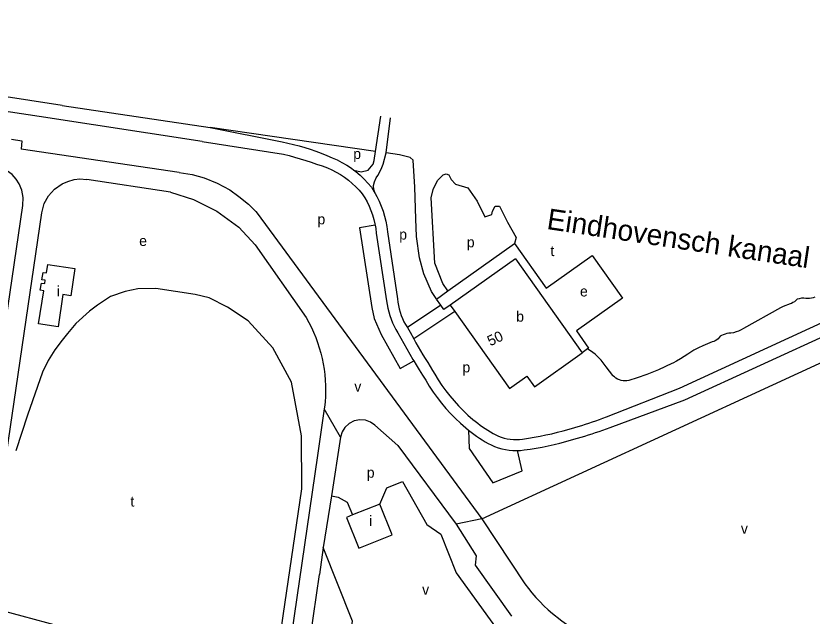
# Model space of a CAD drawing. Extents: x 162804 to 165059, y 381530 to 382901.
# Drawn here: x 164482.2 to 164788, y 382451 to 382681.5 of the extents above; entities that cross this region are included whole.
import ezdxf

# ---------------------------------------------------------------- set-up
doc = ezdxf.new("R2010")
doc.units = 0
for name, color, linetype in [('BLT_Basislijn', 7, 'Continuous'), ('BLT_Bebouwing', 7, 'Continuous'), ('BLT_Centroide', 7, 'Continuous'), ('BLT_Huisnummer', 7, 'Continuous'), ('BLT_Vlakafsluiter', 7, 'Continuous'), ('BLT_Waternaam_spoorwegen', 7, 'Continuous')]:
    doc.layers.add(name, color=color, linetype=linetype)

msp = doc.modelspace()

# ---------------------------------------------------------------- linework, layer by layer
at = {"layer": 'BLT_Basislijn'}
for p, q in [((164500, 382647.13), (164445.23, 382655.47)), ((164500, 382647.13), (164556.85, 382638.68)), ((164480.53, 382634.15), (164484.47, 382633.52)), ((164484.47, 382633.52), (164484.23, 382630.28)), ((164544.84, 382621.39), (164484.23, 382630.28)), ((164541.52, 382613.79), (164509.41, 382618.7)), ((164574.84, 382605.8), (164661.2, 382488.32)), ((164624.88, 382598.64), (164628.77, 382572.78)), ((164620.63, 382598.08), (164624.55, 382572.12)), ((164574.13, 382593.54), (164593.72, 382565.62)), ((164648.15, 382575.86), (164673.73, 382594.04)), ((164643.76, 382572.74), (164648.15, 382575.86)), ((164645.37, 382570.41), (164643.76, 382572.74)), ((164645.37, 382570.41), (164632.55, 382561.83)), ((164775.86, 382569.42), (164761.66, 382561.39)), ((164650.73, 382567.98), (164635, 382557.46)), ((164633.59, 382560.04), (164635, 382557.46)), ((164701.8, 382553.65), (164699.71, 382552.16)), ((164600.64, 382530.59), (164598.06, 382512.66)), ((164598.06, 382512.66), (164596.04, 382498.58)), ((164603.43, 382497.16), (164600.19, 382477.26)), ((164661.2, 382488.32), (164677.68, 382463.41)), ((164600.19, 382477.26), (164598.76, 382466.93))]:
    msp.add_line(p, q, dxfattribs=at)
for points in [[(164491.16, 382642.9), (164235.25, 382681.52)], [(164553.73, 382633.33), (164491.16, 382642.9)], [(164620.3, 382629.48), (164622.39, 382643.02)], [(164624.39, 382628.88), (164626.12, 382642.42)], [(164556.85, 382638.68), (164584.45, 382633.15), (164586.64, 382632.69), (164588.81, 382632.17), (164590.98, 382631.6), (164593.13, 382630.98), (164595.26, 382630.3), (164597.38, 382629.57), (164599.48, 382628.78), (164601.56, 382627.95), (164603.61, 382627.06)], [(164620.3, 382629.48), (164556.85, 382638.68)], [(164553.73, 382633.33), (164584.99, 382628.41), (164587.13, 382627.85), (164589.26, 382627.26), (164591.39, 382626.64), (164593.5, 382625.99), (164595.61, 382625.31), (164597.7, 382624.6), (164599.79, 382623.87), (164601.86, 382623.1)], [(164612, 382622.29), (164614.81, 382621.59), (164617.53, 382622.26), (164619.36, 382624.6), (164619.86, 382625.93), (164620.3, 382629.48)], [(164603.61, 382627.06), (164605.54, 382626.22), (164607.44, 382625.26), (164609.28, 382624.19), (164611.06, 382623), (164612, 382622.29)], [(164620.23, 382613.24), (164619.71, 382614.83), (164619.59, 382616.43), (164619.91, 382617.77), (164620.53, 382619.27), (164621.17, 382620.26), (164622.48, 382622.6), (164623.21, 382624.54), (164624.39, 382628.88)], [(164643.76, 382572.74), (164643.62, 382572.96), (164641.84, 382575.7), (164638.88, 382582.41), (164637.27, 382588.62), (164636.12, 382596.73), (164635.78, 382603.55), (164635.36, 382615.73), (164634.84, 382626.11), (164633.6, 382627.18), (164629.53, 382628.14), (164624.39, 382628.88)], [(164601.86, 382623.1), (164603.57, 382622.37), (164605.24, 382621.52), (164606.87, 382620.58), (164608.44, 382619.55), (164609.95, 382618.42), (164611.39, 382617.2), (164612.76, 382615.91), (164614.04, 382614.54), (164615.23, 382613.12)], [(164461.95, 382452.73), (164484.8, 382608.74), (164484.99, 382611.71), (164484.52, 382614.56), (164483.42, 382617), (164482.27, 382618.79), (164480.7, 382620.6), (164478.94, 382621.91)], [(164544.84, 382621.39), (164549.93, 382620.55), (164554.55, 382619.26), (164559.51, 382617.22), (164564.3, 382614.67), (164567.79, 382612.21), (164571.57, 382609.22), (164572.98, 382607.82), (164574.33, 382606.37), (164574.84, 382605.8)], [(164612, 382622.29), (164612.77, 382621.72), (164614.4, 382620.33), (164615.94, 382618.86), (164617.38, 382617.31), (164618.73, 382615.68)], [(164648.15, 382575.86), (164646.15, 382578.67), (164643.11, 382586.53), (164641.73, 382611.69), (164642.47, 382614.87), (164644.17, 382618.24), (164646.28, 382620.47), (164647.48, 382620.82), (164648.53, 382620.41), (164649.34, 382618.73), (164651, 382616.95), (164655.73, 382615.42), (164659.31, 382610.37), (164662.25, 382604.36), (164665.04, 382605.23), (164665.22, 382606.53), (164666.28, 382608.46), (164667.98, 382608.42), (164670.98, 382602.32), (164674.29, 382596.35), (164673.73, 382594.04)], [(164469.38, 382451.07), (164492.17, 382605.91), (164493.07, 382609.42), (164494.77, 382612.41), (164496.95, 382614.93), (164500, 382617.05), (164502.18, 382617.97), (164504.57, 382618.64)], [(164504.57, 382618.64), (164506.7, 382618.89), (164509.41, 382618.7)], [(164618.73, 382615.68), (164619.82, 382613.98), (164620.23, 382613.24)], [(164541.52, 382613.79), (164550.4, 382611.05), (164559.32, 382606.5), (164567.85, 382600.33), (164574.13, 382593.54)], [(164615.23, 382613.12), (164616.2, 382611.62), (164617.08, 382610.06), (164617.88, 382608.45), (164618.58, 382606.79), (164619.19, 382605.09), (164619.7, 382603.36), (164620.11, 382601.61), (164620.2, 382601.13)], [(164620.23, 382613.24), (164620.81, 382612.21), (164621.71, 382610.38), (164622.51, 382608.5), (164623.2, 382606.58), (164623.79, 382604.62), (164624.26, 382602.64), (164624.63, 382600.64), (164624.88, 382598.64)], [(164620.2, 382601.13), (164614.18, 382600.15), (164618.92, 382569.55), (164619.86, 382565.33), (164622.54, 382559.2), (164629.74, 382546.1), (164634.99, 382549.06)], [(164620.2, 382601.13), (164620.42, 382599.85), (164620.63, 382598.08)], [(164673.73, 382594.04), (164685.89, 382576.88), (164703.52, 382589.48), (164715.14, 382573.15), (164697.46, 382560.56), (164702.19, 382553.93), (164701.8, 382553.65)], [(164737.02, 382538.54), (164795.25, 382565.28), (164803.25, 382568.88), (164811.7, 382571.76), (164820.42, 382573.72), (164829.25, 382574.97), (164838.08, 382575.16), (164846.83, 382574.88), (164889.99, 382571.48), (164895.62, 382571.13), (164901.22, 382571.16), (164906.62, 382571.64), (164912.23, 382572.85), (164923.39, 382575.51), (164929.24, 382576.68), (164935.39, 382577.46), (164941.16, 382577.87), (164946.95, 382577.92), (164947.01, 382577.91), (164947.16, 382580.12)], [(164584.85, 382451.07), (164591.96, 382499.86), (164591.92, 382520.21), (164587.99, 382540.83), (164580.9, 382554.05), (164571.45, 382564.35), (164563.4, 382569.67), (164556.36, 382573.23), (164550.99, 382574.52), (164543.48, 382575.64), (164535.97, 382576.76), (164529.06, 382576.67), (164524.18, 382575.65), (164518.57, 382573.72), (164513.56, 382570.39), (164510.51, 382568.16), (164505.22, 382563.39), (164501.99, 382559.57), (164500, 382557.01), (164497.13, 382553.31), (164494.64, 382549.13), (164492.46, 382544.61), (164486.66, 382528.14), (164482.16, 382514.5)], [(164624.55, 382572.12), (164624.75, 382570.68), (164625.02, 382569.24), (164625.37, 382567.81), (164625.79, 382566.4), (164626.29, 382565.01), (164626.85, 382563.65), (164627.48, 382562.33), (164628.17, 382561.03), (164628.92, 382559.79)], [(164628.77, 382572.78), (164628.91, 382571.5), (164629.12, 382570.22), (164629.4, 382568.95), (164629.76, 382567.69), (164630.19, 382566.45), (164630.68, 382565.24), (164631.24, 382564.07), (164631.87, 382562.93), (164632.55, 382561.83)], [(164739.11, 382534), (164797.31, 382560.73), (164805.09, 382564.22), (164813.06, 382566.95), (164821.31, 382568.8), (164829.66, 382569.98), (164838.05, 382570.16), (164846.55, 382569.88), (164889.63, 382566.5), (164895.48, 382566.13), (164901.46, 382566.16), (164907.37, 382566.69), (164913.33, 382567.97), (164924.46, 382570.63), (164930.04, 382571.74), (164935.88, 382572.49), (164941.35, 382572.87), (164946.79, 382572.92), (164955.42, 382572.31), (164997.97, 382565.57), (165023.53, 382561.89), (165040.72, 382559.55), (165054.38, 382557.49)], [(164782.25, 382572.67), (164781.77, 382572.18), (164781.24, 382571.75), (164780.66, 382571.38), (164780.05, 382571.08), (164779.65, 382570.93)], [(164784.85, 382573.1), (164783.97, 382573.04), (164783.1, 382572.89), (164782.25, 382572.67)], [(164789.08, 382573.54), (164788.43, 382573.27), (164787.75, 382573.07), (164787.05, 382572.95), (164786.34, 382572.92), (164785.64, 382572.96), (164784.85, 382573.1)], [(164648.98, 382570.43), (164646.5, 382568.76), (164645.37, 382570.41)], [(164779.65, 382570.93), (164776.92, 382569.86), (164775.86, 382569.42)], [(164593.72, 382565.62), (164594.73, 382563.77), (164595.68, 382561.89), (164596.55, 382559.98), (164597.36, 382558.03), (164598.08, 382556.06), (164598.73, 382554.05), (164599.31, 382552.03), (164599.8, 382549.98), (164600.22, 382547.92), (164600.56, 382545.84), (164600.82, 382543.76), (164601, 382541.66), (164601.11, 382539.55), (164601.13, 382537.45), (164601.07, 382535.35), (164600.93, 382533.25), (164600.71, 382531.15), (164600.64, 382530.59)], [(164628.92, 382559.79), (164630.04, 382557.72), (164631.18, 382555.67), (164632.33, 382553.63), (164633.5, 382551.59), (164634.69, 382549.57), (164634.99, 382549.06)], [(164632.55, 382561.83), (164633.59, 382560.04)], [(164756.84, 382559.65), (164756.07, 382559.63), (164755.32, 382559.52), (164754.58, 382559.33), (164753.86, 382559.07), (164753.17, 382558.74), (164752.72, 382558.46)], [(164761.66, 382561.39), (164760.74, 382560.89), (164759.79, 382560.47), (164758.81, 382560.12), (164757.81, 382559.84), (164756.84, 382559.65)], [(164635, 382557.46), (164635.86, 382555.94), (164636.74, 382554.42), (164637.63, 382552.9), (164638.53, 382551.38), (164639.43, 382549.87), (164640.35, 382548.36), (164641.27, 382546.86), (164642.2, 382545.36), (164643.14, 382543.87)], [(164661.2, 382488.32), (164810.18, 382556.93), (164866.26, 382547.28)], [(164749.58, 382556.29), (164747.79, 382555.6), (164746.04, 382554.83), (164744.32, 382553.99), (164742.64, 382553.08), (164740.99, 382552.1), (164740.26, 382551.63)], [(164752.72, 382558.46), (164752.32, 382557.95), (164751.87, 382557.49), (164751.36, 382557.09), (164750.81, 382556.75), (164750.22, 382556.49), (164749.58, 382556.29)], [(164706.98, 382549.24), (164706.26, 382550.07), (164705.47, 382550.84), (164704.63, 382551.55), (164703.74, 382552.2), (164701.8, 382553.65)], [(164740.26, 382551.63), (164738.88, 382550.65), (164737.45, 382549.74), (164735.99, 382548.9), (164734.48, 382548.13), (164734.08, 382547.94)], [(164634.99, 382549.06), (164635.89, 382547.55), (164637.11, 382545.54), (164638.34, 382543.54), (164639.59, 382541.56)], [(164711.43, 382543.39), (164708.93, 382546.75), (164706.98, 382549.24)], [(164734.08, 382547.94), (164728.98, 382545.55), (164724.54, 382543.82), (164720.85, 382542.52), (164717.6, 382541.43)], [(164643.14, 382543.87), (164644.44, 382541.71), (164645.83, 382539.6), (164647.31, 382537.54), (164648.86, 382535.54), (164650.5, 382533.6), (164652.21, 382531.73), (164653.99, 382529.92), (164655.83, 382528.2), (164657.74, 382526.55)], [(164639.59, 382541.56), (164640.96, 382539.28), (164642.42, 382537.05), (164643.97, 382534.88), (164645.61, 382532.77), (164647.34, 382530.72), (164649.14, 382528.75), (164651.01, 382526.85), (164652.96, 382525.03), (164654.97, 382523.29)], [(164717.6, 382541.43), (164716.87, 382541.34), (164716.13, 382541.32), (164715.4, 382541.38), (164714.67, 382541.52), (164713.97, 382541.73), (164713.29, 382542.02), (164712.65, 382542.39), (164712.05, 382542.82), (164711.5, 382543.31), (164711.43, 382543.39)], [(164709.01, 382527.46), (164737.02, 382538.54)], [(164710.39, 382523.43), (164739.11, 382534)], [(164620.09, 382524.37), (164618.4, 382525.53), (164616.42, 382526.23), (164614.28, 382526.37), (164612.1, 382525.94), (164610.15, 382524.93), (164608.53, 382523.36), (164607.54, 382521.74), (164606.88, 382519.7)], [(164657.74, 382526.55), (164658.64, 382525.79), (164659.56, 382525.06), (164660.5, 382524.35), (164661.46, 382523.66), (164662.43, 382523), (164663.42, 382522.36), (164664.43, 382521.75), (164665.45, 382521.16), (164666.48, 382520.6)], [(164696.83, 382523.39), (164698.19, 382523.8), (164699.56, 382524.22), (164700.92, 382524.65), (164702.28, 382525.09), (164703.63, 382525.54), (164704.98, 382526.01), (164706.33, 382526.48), (164707.67, 382526.97), (164709.01, 382527.46)], [(164620.09, 382524.37), (164628.94, 382516.5), (164651.33, 382486.3)], [(164654.97, 382523.29), (164655.97, 382522.45), (164656.06, 382522.38)], [(164656.06, 382522.38), (164656.29, 382515.37), (164665.35, 382502.21), (164676.7, 382506.76), (164674.8, 382514.58)], [(164656.06, 382522.38), (164657, 382521.63), (164658.05, 382520.84), (164659.13, 382520.08), (164660.22, 382519.35), (164661.33, 382518.65), (164662.45, 382517.97), (164663.6, 382517.33), (164664.76, 382516.71)], [(164676.79, 382518.96), (164679.04, 382519.3), (164681.29, 382519.68), (164683.54, 382520.09), (164685.78, 382520.55), (164688.01, 382521.04), (164690.23, 382521.57), (164692.44, 382522.14), (164694.64, 382522.74), (164696.83, 382523.39)], [(164697.87, 382519.33), (164699.28, 382519.73), (164700.68, 382520.14), (164702.08, 382520.57), (164703.48, 382521.01), (164704.87, 382521.47), (164706.26, 382521.94), (164707.64, 382522.42), (164709.02, 382522.92), (164710.39, 382523.43)], [(164606.88, 382519.7), (164603.43, 382497.16)], [(164666.48, 382520.6), (164667.54, 382520.11), (164668.64, 382519.69), (164669.77, 382519.35), (164670.92, 382519.08), (164672.1, 382518.9), (164673.28, 382518.79), (164674.46, 382518.77), (164675.63, 382518.83), (164676.79, 382518.96)], [(164677.41, 382514.8), (164679.72, 382515.13), (164682.02, 382515.5), (164684.31, 382515.92), (164686.6, 382516.38), (164688.88, 382516.88), (164691.14, 382517.43), (164693.4, 382518.02), (164695.64, 382518.66), (164697.87, 382519.33)], [(164664.76, 382516.71), (164666.06, 382516.14), (164667.42, 382515.64), (164668.81, 382515.24), (164670.22, 382514.93), (164671.66, 382514.71), (164673.11, 382514.59), (164674.55, 382514.57), (164674.8, 382514.58)], [(164674.8, 382514.58), (164675.99, 382514.64), (164677.41, 382514.8)], [(164621.96, 382494), (164624.69, 382500.2), (164630.67, 382502.62), (164640.05, 382486.14), (164645.4, 382482.46), (164651.33, 382467.6), (164668.73, 382443.47), (164670.21, 382443.23)], [(164596.04, 382498.58), (164589.08, 382451.07)], [(164603.43, 382497.16), (164606.02, 382496.68), (164609.49, 382494.73), (164611.46, 382489.81)], [(164651.33, 382486.3), (164658.97, 382474.15), (164658.59, 382470.52), (164672.53, 382450.89)], [(164610.91, 382445.11), (164611.49, 382449.04), (164600.19, 382477.26)], [(164596.47, 382451.07), (164598.76, 382466.93)], [(164677.68, 382463.41), (164679.02, 382461.61), (164680.42, 382459.86), (164681.89, 382458.16), (164683.42, 382456.52), (164685, 382454.93), (164686.64, 382453.39), (164688.33, 382451.92), (164689.39, 382451.07)], [(164476.46, 382453.24), (164484.49, 382451.07)], [(164484.49, 382451.07), (164503.37, 382445.96), (164580.78, 382436.63), (164581.54, 382436.65), (164582.23, 382437.03), (164582.77, 382437.64), (164583, 382438.33), (164584.85, 382451.07)], [(164508.64, 382150.65), (164510.11, 382150.97), (164517.48, 382153.52), (164521.8, 382155.52), (164528.27, 382159.17), (164535.5, 382164.91), (164541.8, 382171.43), (164546.33, 382177.72), (164552.32, 382188.32), (164556.14, 382196.6), (164561.07, 382210.77), (164561.84, 382214.56), (164572.27, 382284.95), (164573.84, 382294.02), (164593.92, 382433.33), (164596.47, 382451.07)], [(164589.08, 382451.07), (164585.3, 382425.23)], [(164689.39, 382451.07), (164690.08, 382450.51), (164691.87, 382449.16), (164693.71, 382447.87), (164695.6, 382446.65), (164697.53, 382445.5), (164699.49, 382444.42), (164701.5, 382443.41), (164703.54, 382442.47), (164705.61, 382441.61), (164707.71, 382440.82), (164709.84, 382440.1), (164711.99, 382439.46), (164714.17, 382438.9), (164716.36, 382438.42), (164716.82, 382438.33)]]:
    msp.add_lwpolyline(points, dxfattribs=at)
at = {"layer": 'BLT_Bebouwing'}
for p, q in [((164674.1, 382588.25), (164648.98, 382570.43)), ((164493.9, 382582.77), (164494.4, 382586.03)), ((164494.4, 382586.03), (164504.84, 382584.47)), ((164504.84, 382584.47), (164503.24, 382574.04)), ((164492.19, 382580.19), (164492.62, 382582.96)), ((164492.62, 382582.96), (164493.9, 382582.77)), ((164491.57, 382576.14), (164492, 382578.91)), ((164492, 382578.91), (164493.3, 382578.71)), ((164493.49, 382580), (164492.19, 382580.19)), ((164493.3, 382578.71), (164493.49, 382580)), ((164490.91, 382563.19), (164492.88, 382575.94)), ((164492.88, 382575.94), (164491.57, 382576.14)), ((164500.27, 382574.48), (164498.37, 382562.08)), ((164503.24, 382574.04), (164500.27, 382574.48)), ((164648.98, 382570.43), (164650.73, 382567.98)), ((164498.37, 382562.08), (164490.91, 382563.19))]:
    msp.add_line(p, q, dxfattribs=at)
for points in [[(164674.1, 382588.25), (164699.71, 382552.16)], [(164650.73, 382567.98), (164671.76, 382538.45), (164678.49, 382543.19), (164681.4, 382539.07)], [(164681.4, 382539.07), (164699.71, 382552.16)], [(164609.14, 382488.88), (164613.85, 382477.09), (164626.66, 382482.2), (164621.96, 382494)], [(164621.96, 382494), (164611.46, 382489.81)], [(164611.46, 382489.81), (164609.14, 382488.88)]]:
    msp.add_lwpolyline(points, dxfattribs=at)
at = {"layer": 'BLT_Vlakafsluiter'}
for p, q in [((164606.88, 382519.7), (164600.64, 382530.59)), ((164661.2, 382488.32), (164651.33, 382486.3))]:
    msp.add_line(p, q, dxfattribs=at)

# ---------------------------------------------------------------- texts
at = {"layer": 'BLT_Centroide'}
for s, p in [('p', (164611.78, 382626.55)), ('p', (164598.02, 382601.45)), ('p', (164629.43, 382595.61)), ('e', (164529.55, 382593.14)), ('p', (164655.39, 382592.63)), ('t', (164687.5, 382589.26)), ('i', (164497.88, 382573.83)), ('e', (164698.87, 382573.75)), ('b', (164674.36, 382564.09)), ('p', (164653.71, 382544.59)), ('v', (164612.19, 382537.18)), ('p', (164616.97, 382504.12)), ('t', (164526.17, 382493.06)), ('i', (164617.9, 382485.53)), ('v', (164760.67, 382482.59)), ('v', (164638.24, 382459.18))]:
    msp.add_text(s, height=4, dxfattribs=at).set_placement(p)
at = {"layer": 'BLT_Huisnummer'}
msp.add_text('50', height=4, rotation=25.326, dxfattribs=at).set_placement((164664.41, 382554.58))
at = {"layer": 'BLT_Waternaam_spoorwegen'}
msp.add_text('Eindhovensch kanaal', height=8, rotation=351.4602, dxfattribs=at).set_placement((164685.81, 382599.7))

doc.saveas('drawing.dxf')
